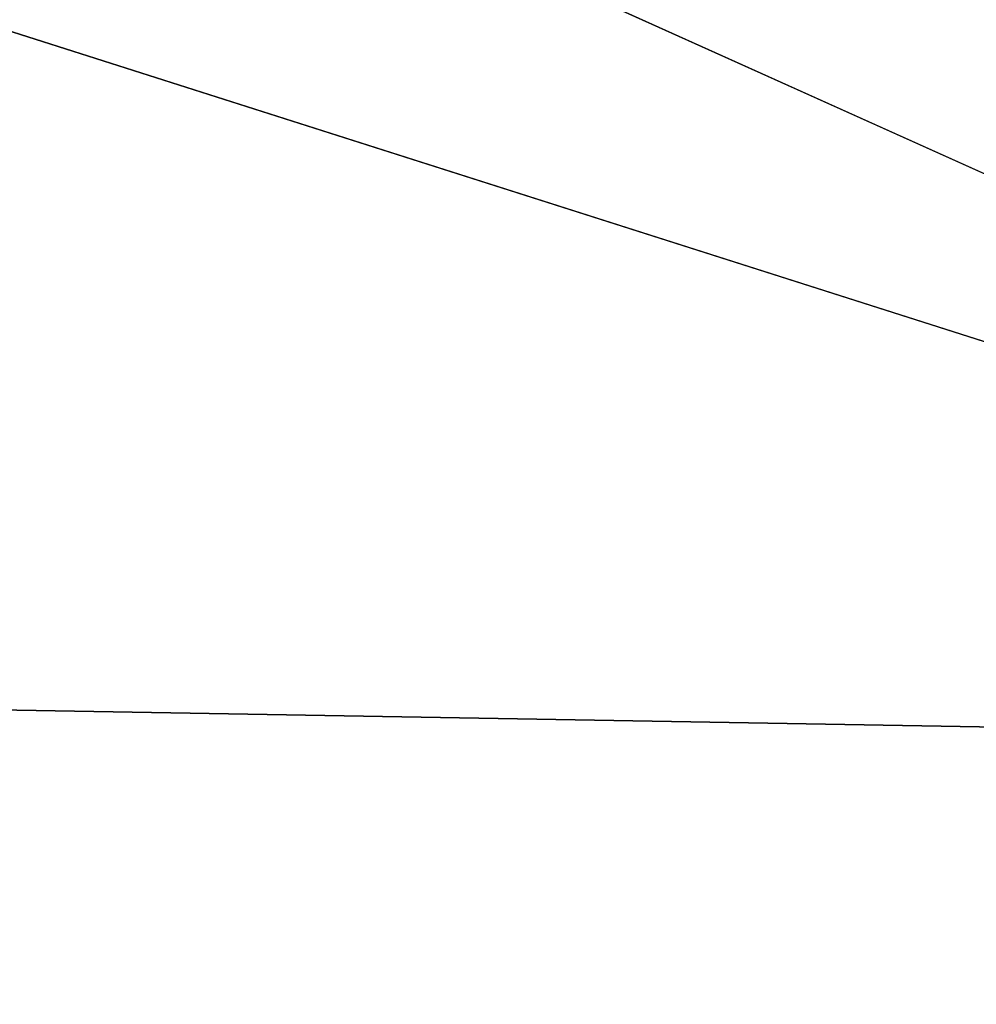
# Model space of a CAD drawing. Extents: x -250 to 250, y -426 to 356.
# Tile 405 of 656: x 4.737 to 5.012, y -240.289 to -240.007. Entities that reach past the tile are written whole.
import ezdxf

# ---------------------------------------------------------------- set-up
doc = ezdxf.new("R2010")
doc.units = 0
doc.header["$LTSCALE"] = 41.718519
for name, color, linetype in [('1626', 7, 'CONTINUOUS'), ('1627', 7, 'CONTINUOUS'), ('1628', 7, 'CONTINUOUS'), ('1646', 7, 'CONTINUOUS'), ('2501', 7, 'CONTINUOUS'), ('7', 7, 'CONTINUOUS')]:
    doc.layers.add(name, color=color, linetype=linetype)

msp = doc.modelspace()

# ---------------------------------------------------------------- linework, layer by layer
at = {"layer": '1626', "color": 7, "linetype": 'CONTINUOUS'}
msp.add_3dface([(4.66215, -238.75478, -68.65), (9.38169, -242.76755, -68.65), (4.53802, -240.3538, -68.65), (4.66215, -238.75478, -68.65)], dxfattribs=at)
at = {"layer": '1627', "color": 7, "linetype": 'CONTINUOUS'}
for points in [[(5.38093, -240.21598, -15.65), (0, -238.5, -15.65), (-5.09721, -240.03317, -15.65), (5.38093, -240.21598, -15.65)], [(5.38093, -240.21598, -15.65), (-5.09721, -240.03317, -15.65), (0, -241.4, -15.65), (5.38093, -240.21598, -15.65)], [(5.38093, -240.21598, -15.65), (0, -241.4, -15.65), (3.6305, -242.28058, -15.65), (5.38093, -240.21598, -15.65)], [(9.23868, -244.0867, -15.65), (5.38093, -240.21598, -15.65), (3.6305, -242.28058, -15.65), (9.23868, -244.0867, -15.65)]]:
    msp.add_3dface(points, dxfattribs=at)
at = {"layer": '1628', "color": 7, "linetype": 'CONTINUOUS'}
for points in [[(9.45899, -242.70465, -68.55), (4.71028, -238.66602, -68.55), (9.23333, -242.42255, -16.65), (9.45899, -242.70465, -68.55)], [(9.23333, -242.42255, -16.65), (4.71028, -238.66602, -68.55), (5.14908, -238.90126, -51.65), (9.23333, -242.42255, -16.65)]]:
    msp.add_3dface(points, dxfattribs=at)
at = {"layer": '1646', "color": 7, "linetype": 'CONTINUOUS'}
for points in [[(5.40242, -239.048, -16.65), (0, -237.5, -16.65), (6.56117, -240.19584, -15.94289), (5.40242, -239.048, -16.65)], [(0, -237.5, -16.65), (0, -237.79289, -15.94289), (6.56117, -240.19584, -15.94289), (0, -237.5, -16.65)], [(0, -238.5, -15.65), (5.38093, -240.21598, -15.65), (0, -237.79289, -15.94289), (0, -238.5, -15.65)], [(0, -237.79289, -15.94289), (5.38093, -240.21598, -15.65), (6.56117, -240.19584, -15.94289), (0, -237.79289, -15.94289)]]:
    msp.add_3dface(points, dxfattribs=at)
at = {"layer": '2501', "color": 7, "linetype": 'CONTINUOUS'}
for points in [[(4.66215, -238.75478, -68.65), (4.71028, -238.66602, -68.55), (9.45899, -242.70465, -68.55), (4.66215, -238.75478, -68.65)], [(9.38169, -242.76755, -68.65), (4.66215, -238.75478, -68.65), (9.45899, -242.70465, -68.55), (9.38169, -242.76755, -68.65)]]:
    msp.add_3dface(points, dxfattribs=at)
at = {"layer": '7', "color": 7, "linetype": 'CONTINUOUS'}
for points in [[(210, -237.79048, 10.16267), (-210, -237.79048, 10.16267), (-210, -242, 11), (210, -237.79048, 10.16267)], [(210, -242, 11), (210, -237.79048, 10.16267), (-210, -242, 11), (210, -242, 11)], [(210, -237.79048, -10.16267), (210, -242, -11), (-210, -237.79048, -10.16267), (210, -237.79048, -10.16267)], [(210, -242, -11), (-210, -242, -11), (-210, -237.79048, -10.16267), (210, -242, -11)]]:
    msp.add_3dface(points, dxfattribs=at)

doc.saveas('drawing.dxf')
